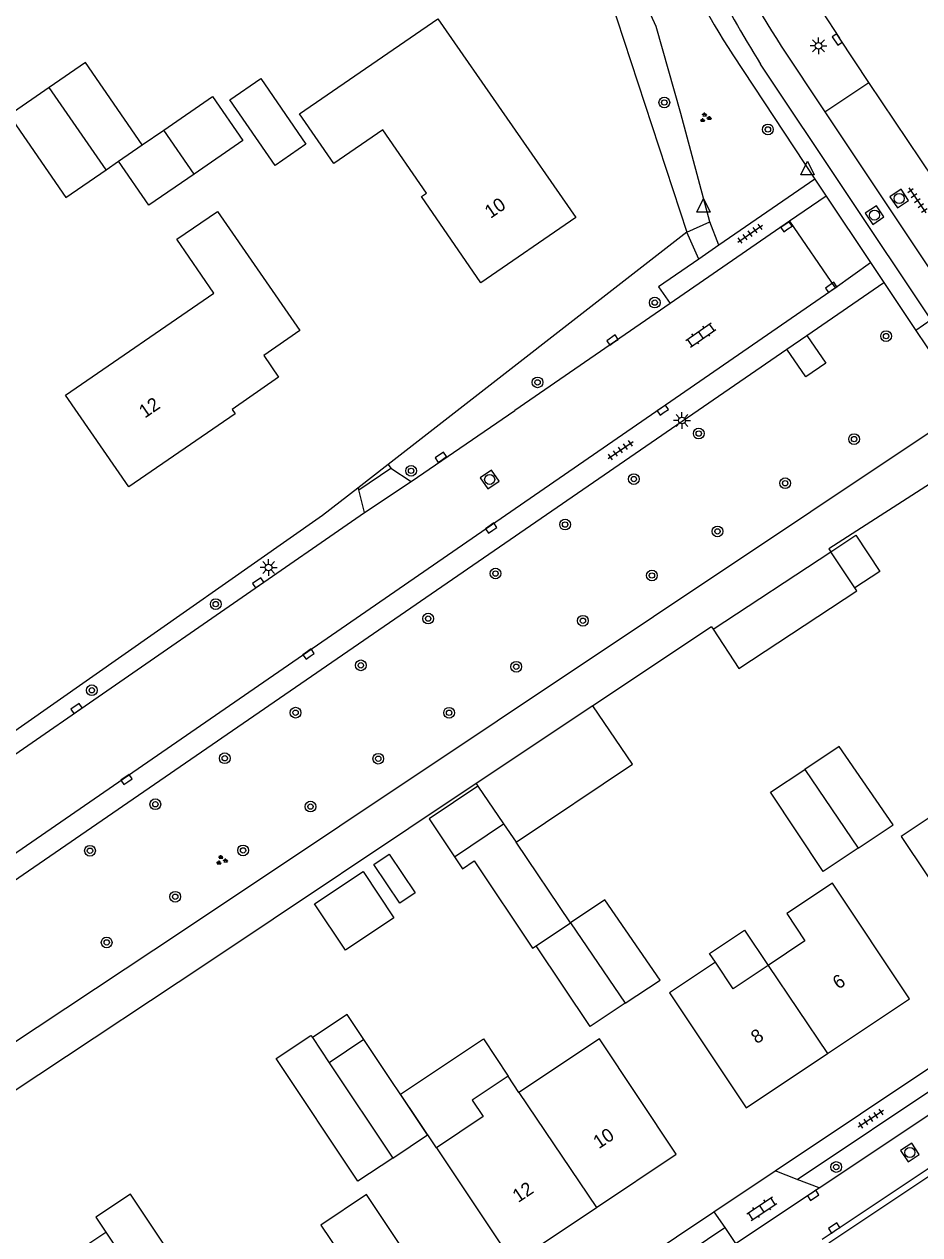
# Model space of a CAD drawing. Extents: x 137999 to 141000, y 397500 to 400501.
# Drawn here: x 138226.2 to 138292.8, y 399770.7 to 399860.8 of the extents above; entities that cross this region are included whole.
import ezdxf

# ---------------------------------------------------------------- set-up
doc = ezdxf.new("R2010")
doc.units = 0
for name, color, linetype in [('gg-afsc-erfafscheiding', 7, 'Continuous'), ('gg-anno-huisnummerreeks BGT', 7, 'Continuous'), ('gg-bbg-gedigitaliseerde bebouwing', 7, 'Continuous'), ('gg-bbg-gedigitaliseerde bijgebouw', 7, 'Continuous'), ('gg-bbg-hoofdgebouw', 7, 'Continuous'), ('gg-bbg-luifel en loopbrug', 7, 'Continuous'), ('gg-bbg-tussenscheiding', 7, 'Continuous'), ('gg-knt-verharding', 7, 'Continuous'), ('gg-knt-verharding nz', 7, 'Continuous'), ('gt-grn-groengrens', 7, 'Continuous'), ('gt-grn-weggrens', 7, 'Continuous'), ('gt-symb-boom', 7, 'Continuous'), ('gt-symb-groenvak', 7, 'Continuous'), ('gt-symb-klinker verharding', 7, 'Continuous'), ('gt-symb-kolk', 7, 'Continuous'), ('gt-symb-lichtmast', 7, 'Continuous'), ('gt-symb-rioolschacht', 7, 'Continuous'), ('gt-symb-tegel verharding', 7, 'Continuous'), ('gt-symb-waterafsluiter', 7, 'Continuous')]:
    doc.layers.add(name, color=color, linetype=linetype)

# ---------------------------------------------------------------- blocks, each defined once
blk = doc.blocks.new('gt0-BOOM')
at = {"layer": 'gt-symb-boom'}
for radius in [0.4, 0.2]:
    blk.add_circle((0, 0), radius, dxfattribs=at)
blk = doc.blocks.new('gt0-KOLK')
at = {"layer": 'gt-symb-kolk'}
blk.add_lwpolyline([(0, 0), (0.375, 0), (0.375, 0.4), (-0.375, 0.4), (-0.375, 0), (0, 0)], dxfattribs=at)
blk = doc.blocks.new('gt0-RS')
at = {"layer": 'gt-symb-rioolschacht'}
blk.add_lwpolyline([(-0.5, -0.5), (0.5, -0.5), (0.5, 0.5), (-0.5, 0.5)], close=True, dxfattribs=at)
blk.add_circle((0, 0), 0.375, dxfattribs=at)
blk = doc.blocks.new('gt0-TEG1')
at = {"layer": 'gt-symb-tegel verharding'}
for p, q in [((-1.125, 0), (1.125, 0)), ((-0.9, -0.25), (-0.9, 0.25)), ((-0.45, -0.25), (-0.45, 0.25)), ((0, -0.25), (0, 0.25)), ((0.45, -0.25), (0.45, 0.25)), ((0.9, -0.25), (0.9, 0.25))]:
    blk.add_line(p, q, dxfattribs=at)
blk = doc.blocks.new('gt0-KL1')
at = {"layer": 'gt-symb-klinker verharding'}
for p, q in [((-1.15, 0.3), (1.15, 0.3)), ((-1, -0.3), (-1, 0.3)), ((-0.5, 0.3), (-0.5, 0.45)), ((0, -0.3), (0, 0.3)), ((0.5, 0.3), (0.5, 0.45)), ((1, -0.3), (1, 0.3)), ((-1.15, -0.3), (1.15, -0.3)), ((-0.5, -0.45), (-0.5, -0.3)), ((0.5, -0.45), (0.5, -0.3))]:
    blk.add_line(p, q, dxfattribs=at)
blk = doc.blocks.new('gt0-WAFSL')
at = {"layer": 'gt-symb-waterafsluiter'}
for p, q in [((-0.5, -0.333), (0, 0.667)), ((0, 0.667), (0.5, -0.333)), ((0.5, -0.333), (-0.5, -0.333))]:
    blk.add_line(p, q, dxfattribs=at)
blk = doc.blocks.new('gt0-GRVAK')
at = {"layer": 'gt-symb-groenvak'}
for p, q in [((-0.11, 0.189), (-0.228, 0.24)), ((-0.182, 0.153), (0.088, 0.153)), ((-0.091, 0.211), (-0.156, 0.322)), ((-0.047, 0.214), (-0.047, 0.393)), ((-0.004, 0.211), (0.061, 0.322)), ((0.015, 0.189), (0.133, 0.24)), ((0.262, -0.052), (0.197, 0.059)), ((0.305, -0.049), (0.305, 0.13)), ((0.349, -0.052), (0.414, 0.059)), ((-0.245, -0.228), (-0.363, -0.177)), ((-0.318, -0.264), (-0.047, -0.264)), ((-0.226, -0.206), (-0.291, -0.095)), ((-0.183, -0.203), (-0.183, -0.024)), ((-0.139, -0.206), (-0.074, -0.095)), ((-0.12, -0.228), (-0.002, -0.177)), ((0.243, -0.074), (0.125, -0.023)), ((0.17, -0.11), (0.441, -0.11)), ((0.368, -0.074), (0.486, -0.023))]:
    blk.add_line(p, q, dxfattribs=at)
blk = doc.blocks.new('gt0-LMAST')
at = {"layer": 'gt-symb-lichtmast'}
for p, q in [((-0.182, 0.173), (-0.447, 0.438)), ((-0.005, 0.246), (-0.005, 0.621)), ((0.172, 0.173), (0.437, 0.438)), ((-0.255, -0.004), (-0.63, -0.004)), ((-0.182, -0.181), (-0.447, -0.446)), ((-0.005, -0.254), (-0.005, -0.629)), ((0.437, -0.446), (0.172, -0.181)), ((0.245, -0.004), (0.62, -0.004))]:
    blk.add_line(p, q, dxfattribs=at)
blk.add_circle((-0.005, -0.004), 0.25, dxfattribs=at)

msp = doc.modelspace()

# ---------------------------------------------------------------- linework, layer by layer
at = {"layer": 'gg-afsc-erfafscheiding'}
for p, q in [((138268.774, 399865.708), (138275.47, 399845.296)), ((138275.47, 399845.296), (138253.246, 399828)), ((138253.246, 399828), (138250.986, 399826.241)), ((138294.647, 399827.265), (138286.056, 399821.721)), ((138286.056, 399821.721), (138286.194, 399821.513)), ((138277.308, 399815.935), (138268.494, 399810.053)), ((138277.308, 399815.935), (138277.431, 399815.749)), ((138268.494, 399810.053), (138259.804, 399804.254)), ((138259.804, 399804.254), (138259.933, 399804.063))]:
    msp.add_line(p, q, dxfattribs=at)
for points in [[(138250.986, 399826.241), (138248.36, 399824.198), (138213.673, 399799.908), (138210.377, 399801.491)], [(138259.804, 399804.254), (138239.687, 399790.829), (138189.968, 399757.875), (138210.5, 399727.687)]]:
    msp.add_lwpolyline(points, dxfattribs=at)
at = {"layer": 'gg-bbg-gedigitaliseerde bebouwing'}
for p, q in [((138262.99, 399781.281), (138262.181, 399782.493)), ((138256.842, 399777.161), (138262.57, 399768.59))]:
    msp.add_line(p, q, dxfattribs=at)
for points in [[(138233.95, 399826.34), (138229.256, 399833.174), (138240.287, 399840.751), (138237.531, 399844.764), (138240.544, 399846.834), (138246.69, 399837.97)], [(138298.996, 399802.296), (138296.191, 399800.417), (138294.766, 399802.545), (138291.43, 399800.311), (138297.21, 399791.68)], [(138292.05, 399788.24), (138286.311, 399796.859), (138282.908, 399794.587), (138284.266, 399792.553), (138281.528, 399790.725)], [(138277.606, 399790.964), (138274.189, 399788.682), (138279.89, 399780.12)], [(138281.528, 399790.725), (138278.926, 399788.987), (138277.606, 399790.964)], [(138274.69, 399776.68), (138268.969, 399785.272), (138262.99, 399781.281)], [(138262.181, 399782.493), (138259.506, 399780.708), (138260.323, 399779.484), (138256.842, 399777.161)], [(138257.37, 399765.11), (138251.635, 399773.675), (138248.247, 399771.409), (138249.632, 399769.339), (138247.05, 399767.612)]]:
    msp.add_lwpolyline(points, dxfattribs=at)
at = {"layer": 'gg-bbg-gedigitaliseerde bijgebouw'}
for p, q in [((138238.827, 399849.618), (138236.57, 399852.893)), ((138233.194, 399850.566), (138234.958, 399851.782)), ((138232.278, 399849.935), (138233.194, 399850.566)), ((138277.431, 399815.749), (138286.194, 399821.513)), ((138259.933, 399804.063), (138261.836, 399801.261)), ((138258.188, 399798.813), (138261.836, 399801.261)), ((138264.276, 399792.196), (138266.83, 399793.897)), ((138247.617, 399785.353), (138248.864, 399783.482)), ((138251.45, 399785.204), (138248.864, 399783.482))]:
    msp.add_line(p, q, dxfattribs=at)
for points in [[(138234.958, 399851.782), (138230.728, 399857.92), (138228.028, 399856.059)], [(138241.477, 399855.151), (138243.768, 399856.724), (138247.128, 399851.831), (138244.836, 399850.258), (138241.477, 399855.151)], [(138228.028, 399856.059), (138225.046, 399854.003), (138229.276, 399847.866), (138232.278, 399849.935)], [(138236.57, 399852.893), (138240.193, 399855.39), (138242.45, 399852.115), (138238.827, 399849.618)], [(138286.194, 399821.513), (138288.051, 399822.745), (138289.837, 399820.053), (138287.981, 399818.821)], [(138277.431, 399815.749), (138279.354, 399812.825), (138288.129, 399818.596), (138287.981, 399818.821)], [(138288.231, 399799.456), (138290.828, 399801.185), (138286.824, 399807.026), (138284.258, 399805.317)], [(138288.231, 399799.456), (138285.634, 399797.727), (138281.703, 399803.616), (138284.258, 399805.317)], [(138259.933, 399804.063), (138256.294, 399801.635), (138258.188, 399798.813)], [(138270.889, 399787.909), (138273.486, 399789.638), (138269.384, 399795.597), (138269.384, 399795.598), (138266.83, 399793.897)], [(138270.889, 399787.909), (138268.293, 399786.18), (138264.276, 399792.196)], [(138253.596, 399776.394), (138251.009, 399774.672), (138244.919, 399783.793), (138247.508, 399785.517), (138247.617, 399785.353)], [(138253.596, 399776.394), (138256.182, 399778.116), (138251.45, 399785.204)], [(138236.268, 399764.852), (138238.842, 399766.57), (138234.088, 399773.71), (138231.503, 399771.988), (138232.249, 399770.871)], [(138236.268, 399764.852), (138233.673, 399763.119), (138229.655, 399769.139), (138232.249, 399770.871)]]:
    msp.add_lwpolyline(points, dxfattribs=at)
at = {"layer": 'gg-bbg-hoofdgebouw'}
for p, q in [((138285.95, 399784.167), (138292.05, 399788.24)), ((138279.89, 399780.12), (138285.95, 399784.167)), ((138268.749, 399772.715), (138274.69, 399776.68)), ((138262.57, 399768.59), (138268.749, 399772.715))]:
    msp.add_line(p, q, dxfattribs=at)
for points in [[(138260.14, 399841.53), (138255.73, 399847.95), (138256.1, 399848.19), (138252.86, 399852.9), (138249.2, 399850.39), (138246.66, 399854.1), (138256.95, 399861.17), (138267.23, 399846.39), (138260.14, 399841.53)], [(138246.69, 399837.97), (138244, 399836.11), (138245.1, 399834.49), (138241.65, 399832.1), (138241.87, 399831.78), (138233.95, 399826.34)]]:
    msp.add_lwpolyline(points, dxfattribs=at)
at = {"layer": 'gg-bbg-luifel en loopbrug'}
for p, q in [((138234.958, 399851.782), (138236.57, 399852.893)), ((138261.836, 399801.261), (138262.767, 399799.889)), ((138266.83, 399793.897), (138262.767, 399799.889))]:
    msp.add_line(p, q, dxfattribs=at)
for points in [[(138238.827, 399849.618), (138235.451, 399847.291), (138233.194, 399850.566)], [(138252.185, 399798.239), (138253.325, 399799.005), (138255.262, 399796.118), (138254.122, 399795.353), (138252.185, 399798.239)], [(138258.188, 399798.813), (138258.785, 399797.924), (138259.648, 399798.503), (138264.002, 399792.014), (138264.276, 399792.196)], [(138247.786, 399795.303), (138251.386, 399797.706), (138253.676, 399794.274), (138250.076, 399791.872), (138247.786, 399795.303)], [(138277.606, 399790.964), (138277.165, 399791.625), (138279.764, 399793.36), (138281.528, 399790.725)], [(138251.45, 399785.204), (138250.2, 399787.077), (138247.617, 399785.353)], [(138256.842, 399777.161), (138254.182, 399781.146), (138260.338, 399785.255), (138262.181, 399782.493)]]:
    msp.add_lwpolyline(points, dxfattribs=at)
at = {"layer": 'gg-bbg-tussenscheiding'}
for p, q in [((138232.278, 399849.935), (138228.028, 399856.059)), ((138287.981, 399818.821), (138286.194, 399821.513)), ((138284.258, 399805.317), (138288.231, 399799.456)), ((138266.83, 399793.897), (138270.889, 399787.909)), ((138281.528, 399790.725), (138285.95, 399784.167)), ((138248.864, 399783.482), (138253.596, 399776.394)), ((138262.99, 399781.281), (138268.749, 399772.715)), ((138232.249, 399770.871), (138236.268, 399764.852))]:
    msp.add_line(p, q, dxfattribs=at)
at = {"layer": 'gg-knt-verharding'}
for p, q in [((138289.029, 399856.437), (138286.841, 399859.731)), ((138278.903, 399858.478), (138285.011, 399849.233)), ((138282.503, 399859.122), (138285.746, 399854.244)), ((138293.661, 399838.756), (138280.953, 399857.8)), ((138285.746, 399854.244), (138289.029, 399856.437)), ((138298.605, 399842.126), (138289.029, 399856.437)), ((138285.746, 399854.244), (138295.299, 399839.9)), ((138285.011, 399849.233), (138277.863, 399844.314)), ((138283.126, 399846.1), (138274.232, 399839.977)), ((138283.126, 399846.1), (138286.503, 399841.145)), ((138277.863, 399844.314), (138276.376, 399843.292)), ((138284.404, 399837.61), (138290.13, 399841.55)), ((138290.13, 399841.55), (138292.528, 399837.964)), ((138200.716, 399781.976), (138286.503, 399841.145)), ((138274.232, 399839.977), (138262.674, 399832.03)), ((138282.92, 399836.591), (138284.404, 399837.61)), ((138292.528, 399837.964), (138296.349, 399832.249)), ((138182.71, 399767.65), (138282.92, 399836.591)), ((138254.965, 399826.731), (138262.674, 399832.03)), ((138251.076, 399826.125), (138253.455, 399827.731)), ((138253.455, 399827.731), (138254.965, 399826.731)), ((138251.496, 399824.428), (138251.076, 399826.125)), ((138214.164, 399798.623), (138251.496, 399824.428)), ((138282.044, 399775.438), (138294.757, 399783.923)), ((138283.697, 399774.807), (138295.575, 399782.749)), ((138285.327, 399774.184), (138296.396, 399781.569)), ((138285.547, 399770.358), (138293.886, 399775.912)), ((138277.488, 399772.398), (138282.044, 399775.438)), ((138283.697, 399774.807), (138282.044, 399775.438)), ((138285.327, 399774.184), (138283.697, 399774.807)), ((138265.394, 399764.325), (138277.488, 399772.398)), ((138277.488, 399772.398), (138278.295, 399771.214)), ((138266.192, 399763.13), (138278.295, 399771.214)), ((138278.295, 399771.214), (138279.101, 399770.031))]:
    msp.add_line(p, q, dxfattribs=at)
msp.add_lwpolyline([(138276.376, 399843.292), (138273.38, 399841.23), (138274.232, 399839.977)], dxfattribs=at)
for centre, radius, start, end in [((138360.573, 399907.179), 93.689, 202.44638, 211.80664), ((138417.61, 399946.745), 157.074, 209.16386, 213.63993), ((138341.045, 399896.737), 69.584, 203.8595, 212.7218), ((138321.373, 399886.368), 50.809, 201.37785, 213.29261)]:
    msp.add_arc(centre, radius, start, end, dxfattribs=at)
at = {"layer": 'gg-knt-verharding nz'}
for p, q in [((138251.496, 399824.428), (138254.965, 399826.731)), ((138279.101, 399770.031), (138285.327, 399774.184))]:
    msp.add_line(p, q, dxfattribs=at)
at = {"layer": 'gt-grn-groengrens'}
for p, q in [((138275.47, 399845.296), (138277.2, 399846.071)), ((138277.863, 399844.314), (138277.2, 399846.071)), ((138276.376, 399843.292), (138275.47, 399845.296)), ((138253.246, 399828), (138253.455, 399827.731)), ((138250.986, 399826.241), (138251.076, 399826.125)), ((138286.038, 399770.084), (138294.163, 399775.496))]:
    msp.add_line(p, q, dxfattribs=at)
for points in [[(138277.2, 399846.071), (138275.026, 399854.118), (138273.207, 399860.608), (138270.55, 399866.427)], [(138284.404, 399837.61), (138285.821, 399835.551), (138284.337, 399834.53), (138282.92, 399836.591)], [(138296.349, 399832.249), (138238.026, 399793.327), (138187.762, 399760.012)], [(138262.767, 399799.889), (138271.432, 399805.698), (138268.494, 399810.053)]]:
    msp.add_lwpolyline(points, dxfattribs=at)
at = {"layer": 'gt-grn-weggrens'}
for p, q in [((138285.011, 399849.233), (138285.849, 399847.975)), ((138285.849, 399847.975), (138283.126, 399846.1)), ((138285.849, 399847.975), (138289.149, 399843.023)), ((138286.503, 399841.145), (138289.149, 399843.023)), ((138289.149, 399843.023), (138290.13, 399841.55)), ((138293.661, 399838.756), (138292.528, 399837.964))]:
    msp.add_line(p, q, dxfattribs=at)

# ---------------------------------------------------------------- block references
at = {"layer": 'gt-symb-boom'}
for p in [(138273.803, 399854.939), (138281.512, 399852.935), (138273.092, 399840.049), (138290.303, 399837.556), (138264.37, 399834.114), (138276.363, 399830.305), (138287.922, 399829.891), (138254.963, 399827.53), (138271.536, 399826.918), (138282.796, 399826.609), (138266.422, 399823.534), (138277.761, 399823.023), (138261.241, 399819.89), (138272.881, 399819.743), (138240.425, 399817.613), (138256.233, 399816.535), (138267.748, 399816.377), (138251.222, 399813.057), (138262.787, 399812.955), (138231.206, 399811.205), (138246.368, 399809.534), (138257.79, 399809.527), (138241.098, 399806.144), (138252.52, 399806.11), (138235.933, 399802.721), (138247.476, 399802.546), (138231.069, 399799.263), (138242.457, 399799.288), (138237.41, 399795.839), (138232.312, 399792.439), (138286.595, 399775.726)]:
    msp.add_blockref('gt0-BOOM', p, dxfattribs=at)
at = {"layer": 'gt-symb-groenvak'}
for p in [(138276.848, 399853.804), (138240.855, 399798.549)]:
    msp.add_blockref('gt0-GRVAK', p, dxfattribs=at)
at = {"layer": 'gt-symb-klinker verharding'}
for p, rotation in [((138276.521, 399837.643), 34.532124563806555), ((138281.054, 399772.628), 33.83302869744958)]:
    msp.add_blockref('gt0-KL1', p, dxfattribs=dict(at, rotation=rotation))
at = {"layer": 'gt-symb-kolk'}
for p, rotation in [((138286.841, 399859.731), 123.57881372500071), ((138283.001, 399845.53), 34.61180636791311), ((138286.323, 399841.02), 34.61180636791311), ((138270.055, 399837.098), 34.61180636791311), ((138273.8, 399831.887), 34.61180636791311), ((138257.292, 399828.377), 34.611806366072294), ((138261.041, 399823.109), 34.61180636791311), ((138243.694, 399819.039), 34.61180636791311), ((138247.452, 399813.736), 34.61180636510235), ((138230.175, 399809.684), 34.61180637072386), ((138233.896, 399804.398), 34.61180636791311), ((138284.77, 399773.787), -146.47779727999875), ((138286.552, 399771.025), 33.705956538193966)]:
    msp.add_blockref('gt0-KOLK', p, dxfattribs=dict(at, rotation=rotation))
at = {"layer": 'gt-symb-lichtmast'}
for p in [(138285.279, 399859.16), (138275.123, 399831.278), (138244.365, 399820.347)]:
    msp.add_blockref('gt0-LMAST', p, dxfattribs=at)
at = {"layer": 'gt-symb-rioolschacht'}
for p, rotation in [((138291.279, 399847.794), -146.0874874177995), ((138289.451, 399846.563), 33.99203971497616), ((138260.807, 399826.894), 34.61180636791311), ((138292.08, 399776.808), 33.70595653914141)]:
    msp.add_blockref('gt0-RS', p, dxfattribs=dict(at, rotation=rotation))
at = {"layer": 'gt-symb-tegel verharding'}
for p, rotation in [((138292.635, 399847.651), -55.51509196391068), ((138280.19, 399845.18), 34.61180636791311), ((138270.543, 399829.074), 34.246011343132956), ((138289.164, 399779.321), -146.5005999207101)]:
    msp.add_blockref('gt0-TEG1', p, dxfattribs=dict(at, rotation=rotation))
at = {"layer": 'gt-symb-waterafsluiter'}
for p in [(138284.449, 399849.903), (138276.714, 399847.123)]:
    msp.add_blockref('gt0-WAFSL', p, dxfattribs=at)

# ---------------------------------------------------------------- texts
at = {"layer": 'gg-anno-huisnummerreeks BGT'}
for s, rotation, p in [('10', 34.4, (138260.87, 399846.273)), ('12', 34.5, (138235.149, 399831.41)), ('6', 33.7, (138286.752, 399788.911)), ('8', 33.7, (138280.672, 399784.851)), ('10', 33.7, (138268.933, 399777.046)), ('12', 33.7, (138262.93, 399773.039))]:
    msp.add_text(s, height=1, rotation=rotation, dxfattribs=at).set_placement(p)

doc.saveas('drawing.dxf')
